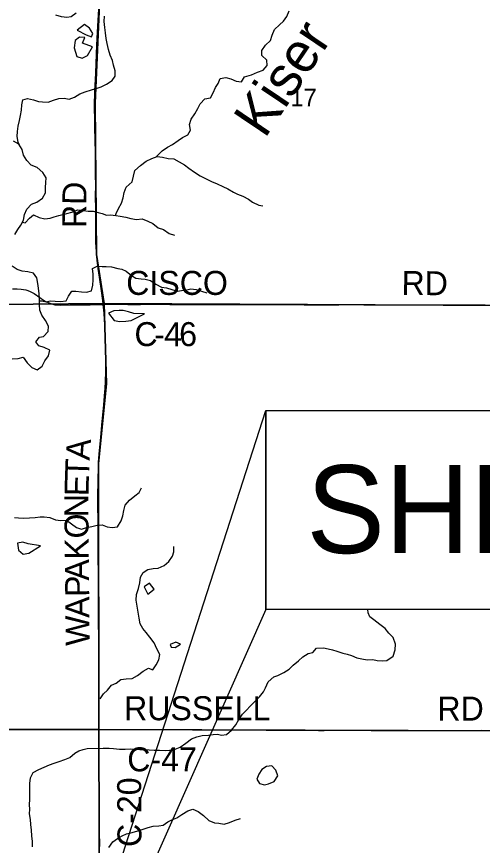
# Model space of a CAD drawing. Extents: x 0 to 1391, y -24 to 440.
# Drawn here: x 403.4 to 425.45, y 363.63 to 402.9 of the extents above; entities that cross this region are included whole.
import ezdxf

# ---------------------------------------------------------------- set-up
doc = ezdxf.new("R2010")
doc.units = 0
for name, color, linetype in [('GM_X_County_Road', 7, 'Continuous'), ('GM_X_County_Road_Text', 7, 'Continuous'), ('GM_X_Minor_Lake', 7, 'Continuous'), ('GM_X_Minor_River', 7, 'Continuous'), ('GM_X_Minor_River_Text', 7, 'Continuous'), ('GM_X_Section', 7, 'Continuous'), ('GM_X_Section_Text', 7, 'Continuous'), ('GM_X_Township_Road', 7, 'Continuous'), ('SH_Text', 7, 'Continuous')]:
    doc.layers.add(name, color=color, linetype=linetype)

msp = doc.modelspace()

# ---------------------------------------------------------------- linework, layer by layer
at = {"layer": 'GM_X_County_Road'}
for points in [[(407.504, 389.258), (407.486, 389.443), (407.415, 389.91), (407.32, 390.549), (407.263, 390.967), (407.217, 391.362), (407.199, 391.535), (407.178, 391.745), (407.16, 391.967), (407.149, 392.202), (407.147, 392.338), (407.149, 392.586), (407.148, 392.921), (407.148, 393.356), (407.15, 393.679), (407.145, 393.928), (407.141, 394.213), (407.143, 394.498), (407.146, 394.797), (407.139, 395.504), (407.137, 395.765), (407.136, 395.914), (407.13, 396.386), (407.12, 397.094), (407.111, 397.591), (407.106, 397.852), (407.1, 398.175), (407.096, 398.411), (407.095, 398.535), (407.094, 398.783), (407.107, 399.253), (407.111, 399.377), (407.122, 399.65), (407.144, 400.209), (407.165, 400.668), (407.205, 401.537), (407.236, 402.157), (407.264, 402.716), (407.29, 403.25)], [(407.295, 369.121), (407.295, 369.649), (407.293, 370.419), (407.294, 371.152), (407.288, 372.233), (407.29, 373.066), (407.288, 373.625), (407.284, 374.085), (407.283, 374.731), (407.281, 375.576), (407.277, 376.049), (407.273, 376.434), (407.266, 377.341), (407.263, 377.677), (407.261, 378.136), (407.258, 378.658), (407.255, 379.106), (407.249, 379.652), (407.247, 380.075), (407.258, 380.982), (407.271, 381.503), (407.284, 381.788), (407.313, 382.172), (407.39, 382.963), (407.442, 383.533), (407.531, 384.498), (407.55, 384.709), (407.567, 384.932), (407.59, 385.279), (407.608, 385.627), (407.623, 386.05), (407.626, 386.373), (407.625, 386.746), (407.619, 387.044), (407.616, 387.168), (407.603, 387.678), (407.595, 387.926), (407.579, 388.311), (407.568, 388.546), (407.551, 388.845), (407.504, 389.258)], [(407.504, 389.258), (407.832, 389.266), (408.527, 389.265), (408.663, 389.26), (408.849, 389.255), (408.949, 389.254), (409.011, 389.255), (409.272, 389.262), (409.632, 389.265), (410.651, 389.261), (411.347, 389.253), (411.931, 389.253), (412.477, 389.25), (413.148, 389.254), (413.509, 389.252), (413.981, 389.253), (414.354, 389.255), (415.385, 389.252), (416.181, 389.249), (417.014, 389.241), (417.324, 389.242), (417.971, 389.242), (418.654, 389.242), (419.425, 389.248), (419.847, 389.241), (420.295, 389.242), (420.953, 389.239), (421.662, 389.241), (422.333, 389.24), (423.041, 389.234), (423.974, 389.234), (424.396, 389.237), (425.005, 389.239), (425.577, 389.238)], [(407.334, 363.584), (407.329, 364.317), (407.33, 364.578), (407.329, 365.063), (407.325, 365.622), (407.323, 365.945), (407.314, 366.741), (407.309, 367.312), (407.304, 367.921), (407.297, 368.791), (407.296, 368.977), (407.295, 369.121)], [(407.295, 369.121), (407.94, 369.116), (408.959, 369.117), (409.754, 369.114), (410.363, 369.115), (410.823, 369.113), (411.184, 369.113), (411.73, 369.111), (412.215, 369.109), (412.699, 369.112), (413.346, 369.111), (413.88, 369.107), (414.091, 369.105), (415.21, 369.097), (415.968, 369.094), (416.937, 369.085), (417.695, 369.08), (417.956, 369.078), (418.304, 369.084), (418.515, 369.083), (419.149, 369.082), (419.783, 369.082), (420.193, 369.079), (420.653, 369.078), (421.386, 369.073), (421.722, 369.075), (422.368, 369.078), (422.865, 369.075), (423.735, 369.078), (424.493, 369.076), (425.413, 369.082), (426.618, 369.076)]]:
    msp.add_lwpolyline(points, dxfattribs=at)
at = {"layer": 'GM_X_Minor_Lake'}
for p, q in [((406.953, 401.943), (407.002, 402.101)), ((403.437, 377.956), (403.492, 377.614)), ((409.446, 375.88), (409.615, 375.535)), ((410.677, 373.154), (410.714, 373.015)), ((411.156, 373.159), (410.937, 373.255)), ((410.714, 373.015), (410.903, 372.998)), ((414.867, 367), (414.773, 366.764)), ((414.773, 366.764), (414.905, 366.56))]:
    msp.add_line(p, q, dxfattribs=at)
for points in [[(407.002, 402.101), (406.846, 402.339), (406.621, 402.526), (406.266, 402.251)], [(406.266, 402.251), (406.696, 402.032), (406.953, 401.943)], [(406.997, 401.455), (406.522, 401.634), (406.633, 401.897), (406.375, 401.925), (406.175, 401.755), (406.127, 401.414)], [(406.127, 401.414), (406.253, 401.003), (406.51, 400.921), (406.763, 401.045), (406.997, 401.455)], [(409.457, 388.809), (408.945, 388.835), (408.703, 388.908), (408.446, 388.974), (408.256, 388.978), (407.997, 388.961), (407.749, 388.844)], [(407.749, 388.844), (408.027, 388.498), (408.293, 388.454), (408.566, 388.464), (408.818, 388.496), (409.457, 388.809)], [(404.529, 377.819), (403.945, 377.915), (403.703, 377.989), (403.437, 377.956)], [(403.492, 377.614), (403.717, 377.434), (403.976, 377.467), (404.529, 377.819)], [(409.912, 375.774), (409.699, 376.05), (409.446, 375.88)], [(409.615, 375.535), (409.912, 375.774)], [(410.937, 373.255), (410.677, 373.154)], [(410.903, 372.998), (411.156, 373.159)], [(415.763, 366.926), (415.669, 367.196), (415.482, 367.404), (415.238, 367.364), (415.008, 367.225), (414.867, 367)], [(414.905, 366.56), (415.14, 366.494), (415.331, 366.543), (415.599, 366.659), (415.763, 366.926)]]:
    msp.add_lwpolyline(points, dxfattribs=at)
at = {"layer": 'GM_X_Minor_River'}
for points in [[(403.531, 396.81), (403.473, 396.953), (403.431, 397.211), (403.441, 397.454), (403.482, 397.704), (403.531, 397.968), (403.587, 398.203), (403.628, 398.46), (403.647, 398.71), (403.688, 398.952), (403.924, 399.009), (404.197, 398.951), (404.44, 398.879), (404.63, 398.853), (404.888, 398.834), (405.14, 398.928), (405.392, 399.015), (405.651, 399.034), (405.894, 398.984), (406.146, 399.071), (406.399, 399.241), (406.651, 399.328), (406.941, 399.422), (407.209, 399.509), (407.4, 399.574), (407.652, 399.691), (407.928, 399.869), (408.068, 400.079), (408.071, 400.329), (407.99, 400.588), (407.94, 400.816), (407.836, 401.068), (407.748, 401.343), (407.683, 401.617), (407.641, 401.86), (407.613, 402.126), (407.579, 402.384), (407.552, 402.658), (407.562, 402.916)], [(406.225, 403.059), (405.987, 402.888), (405.774, 402.854), (405.523, 402.888), (405.251, 402.968)], [(409.993, 396.239), (410.107, 396.351), (410.299, 396.538), (410.545, 396.716), (410.782, 396.841), (411.05, 397.019), (411.25, 397.16), (411.502, 397.3), (411.634, 397.51), (411.584, 397.784), (411.671, 398.04), (411.841, 398.288), (411.974, 398.536), (412.091, 398.762), (412.314, 398.993), (412.588, 399.042), (412.706, 399.282), (412.823, 399.538), (412.947, 399.733), (413.041, 399.959), (413.3, 400.016), (413.543, 399.944), (413.8, 399.841), (414.043, 399.799), (414.198, 400.039), (414.519, 400.14), (414.809, 400.264), (415.069, 400.359), (415.27, 400.583), (415.242, 400.826), (415.009, 401.05), (415.012, 401.292), (415.183, 401.54), (415.421, 401.756), (415.5, 402.02), (415.618, 402.276), (415.841, 402.507), (416.033, 402.678), (416.196, 402.896), (416.298, 403.167)], [(403.322, 392.57), (403.454, 392.81), (403.594, 393.013), (403.733, 393.253), (403.767, 393.518), (403.892, 393.774), (404.1, 394.014), (404.36, 394.101), (404.621, 394.294), (404.768, 394.549), (404.771, 394.8), (404.782, 395.042), (404.799, 395.262), (404.635, 395.515), (404.372, 395.747), (404.092, 395.858), (403.881, 396.074), (403.724, 396.327), (403.667, 396.601), (403.503, 396.854), (403.246, 396.994)], [(408.087, 393.479), (408.119, 393.569), (408.228, 393.81), (408.368, 394.058), (408.439, 394.307), (408.495, 394.564), (408.59, 394.821), (408.867, 395.067), (408.938, 395.331), (409.002, 395.603), (409.271, 395.842), (409.532, 396.042), (409.8, 396.167), (410.052, 396.261), (410.303, 396.242), (410.584, 396.169), (410.842, 396.157), (411.091, 396.009), (411.356, 395.868), (411.552, 395.721), (411.816, 395.527), (412.088, 395.348), (412.345, 395.23), (412.624, 395.081), (412.897, 394.971), (413.162, 394.845), (413.396, 394.735), (413.668, 394.579), (413.865, 394.477), (414.107, 394.389), (414.372, 394.241), (414.568, 394.101), (414.863, 393.967), (415.06, 393.934)], [(403.68, 393.162), (403.808, 393.131), (404.008, 393.348), (404.208, 393.496), (404.473, 393.37), (404.731, 393.321), (404.982, 393.347), (405.173, 393.412), (405.394, 393.477), (405.592, 393.512), (405.783, 393.562), (406.02, 393.634), (406.295, 393.735), (406.553, 393.708), (406.781, 393.682), (407.024, 393.67), (407.267, 393.606), (407.457, 393.565), (407.654, 393.493), (407.844, 393.498), (408.102, 393.478), (408.3, 393.437), (408.573, 393.395), (408.816, 393.33), (409.081, 393.28), (409.348, 393.306), (409.613, 393.211), (409.847, 393.093), (410.103, 392.892), (410.361, 392.804), (410.625, 392.625), (410.883, 392.545)], [(403.192, 386.674), (403.467, 386.7), (403.718, 386.764), (403.898, 386.488), (404.116, 386.272), (404.381, 386.154), (404.603, 386.332), (404.743, 386.58), (404.906, 386.828), (404.97, 387.093), (404.713, 387.226), (404.455, 387.299), (404.305, 387.491), (404.49, 387.708), (404.68, 387.735), (404.896, 387.975), (404.914, 388.232), (404.765, 388.493), (404.601, 388.746), (404.497, 388.983), (404.485, 389.249), (404.481, 389.522), (404.468, 389.765), (404.441, 390.024), (404.413, 390.252), (404.363, 390.511), (404.198, 390.741), (403.933, 390.799), (403.667, 390.834), (403.432, 390.913), (403.183, 391.069)], [(404.482, 389.424), (404.601, 389.429), (404.798, 389.381), (404.989, 389.431), (405.232, 389.411), (405.483, 389.4), (405.742, 389.426), (405.851, 389.652), (406.014, 389.892), (406.212, 389.889), (406.47, 389.862), (406.713, 389.843), (406.95, 389.907), (407.014, 390.179), (407.024, 390.422), (407.02, 390.695), (407, 390.961), (407.207, 391.079), (407.45, 391.06), (407.64, 391.057), (407.899, 391.038), (408.187, 390.957), (408.376, 390.924), (408.581, 390.837), (408.837, 390.628), (409.041, 390.495), (409.291, 390.469), (409.481, 390.45), (409.747, 390.385), (409.996, 390.214), (410.253, 390.081), (410.503, 390.039), (410.754, 389.959), (411.019, 389.894), (411.209, 389.914), (411.461, 389.955), (411.652, 390.005), (411.902, 389.971), (412.152, 389.891), (412.402, 389.803)], [(403.295, 379.157), (403.485, 379.146), (403.744, 379.134), (404.003, 379.153), (404.277, 379.171), (404.52, 379.19), (404.711, 379.202), (404.976, 379.16), (405.241, 379.049), (405.499, 379.015), (405.758, 379.033), (405.992, 378.87), (406.233, 378.684), (406.476, 378.611), (406.713, 378.684), (406.957, 378.733), (407.208, 378.797), (407.444, 378.816), (407.687, 378.728), (407.93, 378.687), (408.181, 378.728), (408.352, 379.006), (408.431, 379.248), (408.472, 379.49), (408.543, 379.754), (408.751, 379.979), (408.997, 380.187), (409.197, 380.351), (409.321, 380.577)], [(407.354, 370.576), (407.509, 370.816), (407.709, 370.987), (407.894, 371.22), (408.108, 371.322), (408.339, 371.493), (408.59, 371.527), (408.871, 371.53), (409.132, 371.685), (409.393, 371.878), (409.646, 372.033), (409.858, 371.946), (410.013, 372.179), (410.137, 372.42), (410.178, 372.67), (410.045, 372.937), (409.911, 373.228), (409.701, 373.489), (409.529, 373.712), (409.379, 373.904), (409.253, 374.134), (409.203, 374.4), (409.153, 374.682), (409.103, 374.971), (409.068, 375.245), (409.079, 375.518), (409.174, 375.805), (409.23, 376.077), (409.264, 376.335), (409.388, 376.56), (409.618, 376.693), (409.862, 376.742), (410.105, 376.761), (410.388, 376.886), (410.611, 377.087), (410.774, 377.335), (410.845, 377.531), (410.848, 377.789)], [(420.314, 374.319), (420.118, 374.451), (420.044, 374.65), (420.031, 374.799)], [(404.149, 363.567), (404.16, 363.817), (404.117, 364.083), (404.098, 364.349), (404.071, 364.622), (404.066, 364.857), (404.016, 365.124), (404.019, 365.344), (404.014, 365.548), (404.033, 365.821), (404.028, 366.087), (404.024, 366.36), (404.019, 366.565), (404.053, 366.837), (404.185, 367.078), (404.445, 367.233), (404.698, 367.342), (404.965, 367.452), (405.172, 367.524), (405.416, 367.611), (405.676, 367.698), (405.92, 367.8), (406.151, 367.994), (406.35, 368.112), (406.549, 368.169), (406.739, 368.219), (407.5, 368.237), (407.789, 368.232), (407.995, 368.221), (408.268, 368.194), (408.542, 368.197), (408.778, 368.201), (409.013, 368.19), (409.241, 368.171), (409.477, 368.167), (409.682, 368.156), (409.91, 368.145), (410.169, 368.148), (410.45, 368.128), (410.641, 368.148), (410.9, 368.182), (411.137, 368.277), (411.413, 368.477), (411.682, 368.677), (411.941, 368.772), (412.193, 368.836), (412.482, 368.854), (412.703, 368.881), (412.909, 368.893), (413.106, 368.859), (413.335, 368.886), (413.573, 369.094), (413.774, 369.341), (413.921, 369.597), (414.099, 369.844), (414.292, 370.038), (414.461, 370.233), (414.708, 370.472), (414.9, 370.673), (415.093, 370.898), (415.179, 371.094), (415.304, 371.372), (415.581, 371.618), (415.772, 371.683), (416.055, 371.815), (416.301, 371.986), (416.5, 372.165), (416.754, 372.381), (416.954, 372.56), (417.199, 372.715), (417.428, 372.764), (417.605, 372.974), (417.925, 372.992), (418.153, 372.942), (418.357, 372.894), (418.562, 372.837), (418.842, 372.742), (419.055, 372.693), (419.252, 372.629), (419.509, 372.518), (419.752, 372.476), (419.995, 372.419), (420.261, 372.43), (420.473, 372.397), (420.747, 372.369), (420.937, 372.397), (421.236, 372.597), (421.316, 372.891), (421.342, 373.164), (421.232, 373.485), (421.029, 373.678), (420.849, 373.908), (420.593, 374.094), (420.314, 374.319)], [(407.761, 363.523), (407.963, 363.801), (408.185, 363.964), (408.4, 364.089), (408.599, 364.184), (408.866, 364.248), (409.141, 364.32), (409.339, 364.385), (409.622, 364.471), (409.866, 364.543), (410.14, 364.561), (410.338, 364.596), (410.553, 364.744), (410.744, 364.84), (410.981, 364.942), (411.227, 365.097), (411.503, 365.26), (411.747, 365.347), (412.004, 365.229), (412.253, 365.043), (412.501, 364.811), (412.766, 364.701), (412.971, 364.682), (413.229, 364.64), (413.481, 364.712), (413.756, 364.821), (413.993, 364.901)]]:
    msp.add_lwpolyline(points, dxfattribs=at)
at = {"layer": 'GM_X_Section'}
for points in [[(387.365, 409.3), (407.575, 409.291), (407.121, 398.792), (407.176, 391.617), (407.542, 389.3), (387.322, 389.119)], [(426.856, 409.369), (426.804, 389.204), (407.542, 389.3), (407.176, 391.617), (407.121, 398.792), (407.575, 409.291)], [(387.322, 389.119), (407.542, 389.3), (407.66, 385.502), (407.279, 381.699), (407.286, 369.115), (387.261, 369.12)], [(387.261, 369.12), (407.286, 369.115), (407.364, 349.38), (387.273, 348.998)], [(426.829, 369.053), (427.145, 349.502), (407.364, 349.38), (407.286, 369.115)]]:
    msp.add_lwpolyline(points, close=True, dxfattribs=at)
msp.add_lwpolyline([(426.822, 374.799), (426.829, 369.053), (407.286, 369.115), (407.279, 381.699), (407.66, 385.502), (407.542, 389.3), (426.804, 389.204), (426.811, 384.234)], dxfattribs=at)
at = {"layer": 'GM_X_Township_Road'}
for points in [[(403.213, 389.996), (403.424, 389.991), (403.622, 389.978), (403.733, 389.966), (403.83, 389.944), (403.937, 389.911), (404.041, 389.871), (404.13, 389.827), (404.227, 389.77), (404.503, 389.58), (404.679, 389.463), (404.787, 389.4), (404.898, 389.345), (405.013, 389.298), (405.108, 389.268), (405.205, 389.247), (405.316, 389.234), (405.465, 389.228), (405.925, 389.232), (406.397, 389.241), (406.708, 389.246), (406.881, 389.247), (407.191, 389.252), (407.504, 389.258)], [(402.881, 369.133), (403.651, 369.134), (404.472, 369.134), (405.789, 369.124), (406.236, 369.122), (407.007, 369.125), (407.205, 369.122), (407.295, 369.121)]]:
    msp.add_lwpolyline(points, dxfattribs=at)
at = {"layer": 'SH_Text'}
for points in [[(404.088, 349.742), (415.194, 384.234), (415.194, 374.799)], [(415.194, 384.234), (456.169, 384.234), (456.169, 374.799), (415.194, 374.799)]]:
    msp.add_lwpolyline(points, close=True, dxfattribs=at)

# ---------------------------------------------------------------- texts
at = {"layer": 'GM_X_County_Road_Text'}
for s, height, rotation, p in [('RD', 1.1364, 89.5268, (406.694, 392.875)), ('CISCO', 1.1364, 0, (408.59, 389.71)), ('RD', 1.1364, 359.5077, (421.621, 389.709)), ('C', 1.136, 359.598, (408.976, 387.288)), ('4', 1.136, 359.8637, (410.382, 387.279)), ('6', 1.136, 0.8685, (411.104, 387.277)), ('-', 1.136, 359.6626, (409.911, 387.282)), ('A', 1.136, 85.7522, (406.852, 381.85)), ('T', 1.136, 88.0025, (406.823, 381.012)), ('E', 1.136, 88.6241, (406.802, 380.166)), ('N', 1.136, 89.9781, (406.802, 379.173)), ('O', 1.136, 90.5355, (406.811, 378.176)), ('K', 1.136, 90.5464, (406.821, 377.176)), ('A', 1.136, 90.5464, (406.83, 376.176)), ('P', 1.136, 90.5464, (406.838, 375.409)), ('A', 1.136, 90.5464, (406.847, 374.409)), ('W', 1.136, 90.5478, (406.86, 373.093)), ('RUSSELL', 1.1364, 0, (408.49, 369.56)), ('RD', 1.1364, 0, (423.324, 369.543)), ('C-47', 1.1364, 0, (408.64, 367.138)), ('C-20', 1.1364, 90.343, (409.315, 363.559))]:
    msp.add_text(s, height=height, rotation=rotation, dxfattribs=at).set_placement(p)
at = {"layer": 'GM_X_Minor_River_Text'}
msp.add_text('Kiser', height=1.8942, rotation=56.0672, dxfattribs=at).set_placement((415.149, 397.081))
at = {"layer": 'GM_X_Section_Text'}
msp.add_text('17', height=0.8371, rotation=0, dxfattribs=at).set_placement((416.365, 398.641))
at = {"layer": 'SH_Text'}
msp.add_text('SHE-47-1054', height=4.16667, dxfattribs=at).set_placement((417.121, 377.478))

doc.saveas('drawing.dxf')
